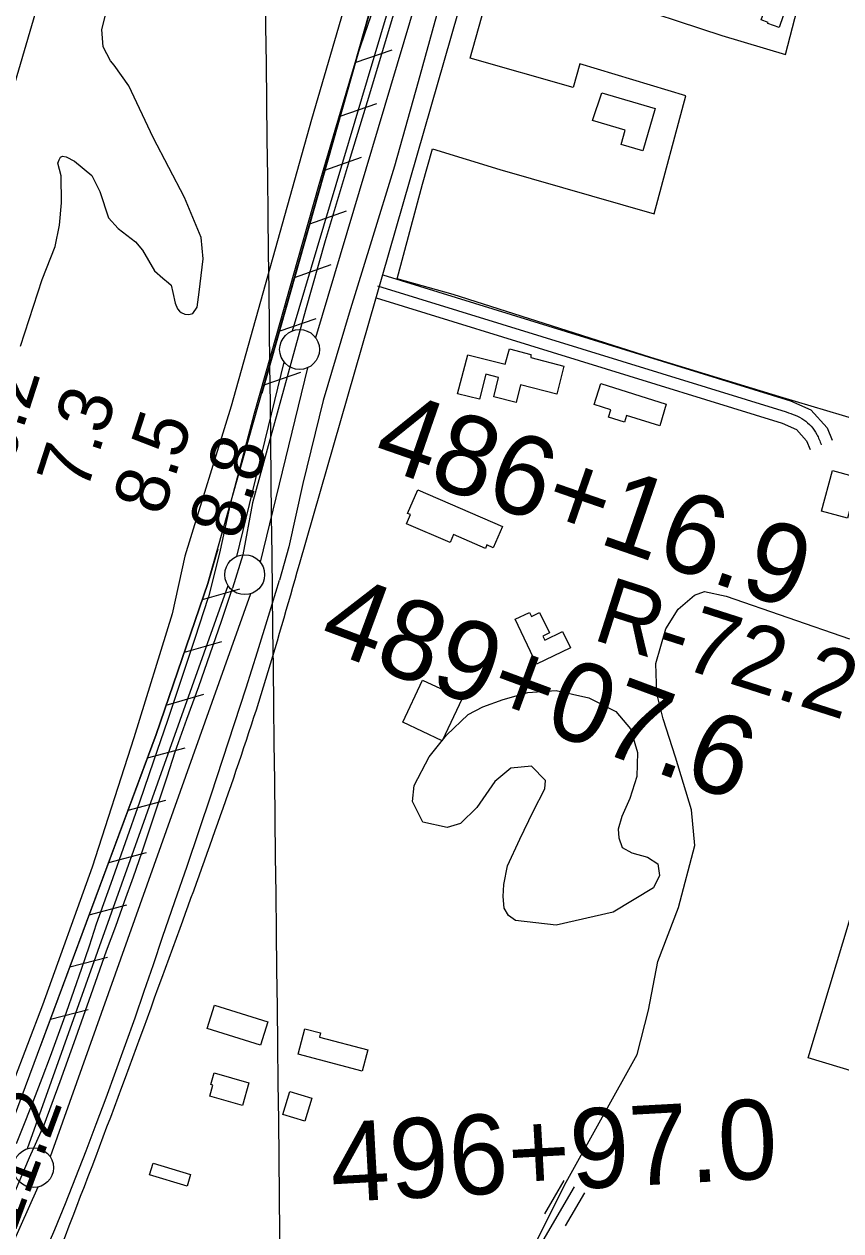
# Model space of a CAD drawing. Extents: x 3683613 to 3738215, y 469626 to 495384.
# Drawn here: x 3703381 to 3704406, y 476127 to 477641 of the extents above; entities that cross this region are included whole.
import ezdxf

# ---------------------------------------------------------------- set-up
doc = ezdxf.new("R2010")
doc.units = 0
for name, color, linetype in [('V-BLDG-OTLN', 7, 'Continuous'), ('V-DTCH-CNTR', 7, 'Continuous'), ('V-FLOD-BASE', 7, 'Continuous'), ('V-GRID-MAJR', 7, 'Continuous'), ('V-LEVE-TOET', 7, 'Continuous'), ('V-RIVR-RANG', 7, 'Continuous'), ('V-RIVR-RANG-IDEN', 7, 'Continuous'), ('V-ROAD-CNTR', 7, 'Continuous'), ('V-RRAP-FSHR', 7, 'Continuous'), ('V-SITE-VEGE', 7, 'Continuous'), ('V-SURV-IDEN', 7, 'Continuous'), ('V-SURV-LINE', 7, 'Continuous'), ('V-TOPO-DPTH', 7, 'Continuous'), ('V-TOPO-WATR', 7, 'Continuous'), ('V-TOPO-WATR-IDEN', 7, 'Continuous')]:
    doc.layers.add(name, color=color, linetype=linetype)

msp = doc.modelspace()

# ---------------------------------------------------------------- linework, layer by layer
at = {"layer": 'V-BLDG-OTLN'}
for points in [[(3704341.725, 477683.795), (3704339.578, 477677.71400000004), (3704346.384, 477675.31), (3704341.989, 477662.864), (3704337.975, 477664.282), (3704328.132, 477636.41000000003), (3704314.066, 477641.37700000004), (3704314.562, 477642.78), (3704305.805, 477645.87200000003), (3704312.772, 477665.602), (3704321.568, 477662.496), (3704330.4930000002, 477687.762)], [(3704105.762, 477554.374), (3704172.7260000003, 477534.617), (3704157.054, 477481.504), (3704129.9080000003, 477489.511), (3704135.264, 477507.657), (3704094.142, 477519.787)], [(3703924.889, 477176.995), (3703937.793, 477225.907), (3703984.484, 477214.30100000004), (3703989.958, 477233.503), (3704016.889, 477226.405), (3704016.654, 477222.329), (3704058.099, 477211.833), (3704049.301, 477176.694), (3704003.977, 477188.038), (3703998.494, 477166.097), (3703970.3140000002, 477173.147), (3703976.3880000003, 477197.446), (3703960.133, 477201.47000000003), (3703952.392, 477170.18700000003)], [(3704186.333, 477164.18200000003), (3704178.505, 477136.993), (3704136.775, 477149.912), (3704134.078, 477141.417), (3704114.327, 477147.69800000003), (3704117.235, 477156.885), (3704096.315, 477163.509), (3704104.7120000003, 477190.02400000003)], [(3704451.508, 477065.541), (3704443.705, 477036.35000000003), (3704419.884, 477042.718), (3704414.078, 477020.994), (3704381.419, 477029.723), (3704395.0300000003, 477080.63800000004)], [(3703860.737, 477014.107), (3703865.64, 477025.441), (3703862.1010000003, 477026.971), (3703874.967, 477056.716), (3703981.264, 477010.742), (3703969.7090000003, 476984.028), (3703961.73, 476987.479), (3703959.852, 476983.135), (3703919.861, 477000.433), (3703915.526, 476990.412)], [(3704066.41, 476858.398), (3704024.024, 476838.075), (3703997.058, 476894.317), (3704015.044, 476902.942), (3704017.543, 476897.729), (3704027.77, 476902.634), (3704040.034, 476877.059), (3704031.887, 476873.151), (3704034.322, 476868.074), (3704056.639, 476878.773)], [(3703930.474, 476794.723), (3703905.714, 476741.993), (3703856.115, 476765.283), (3703880.873, 476818.009)], [(3703610.646, 476381.298), (3703619.7490000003, 476410.365), (3703686.948, 476389.318), (3703677.845, 476360.25)], [(3703812.157, 476354.268), (3703805.038, 476327.476), (3703724.969, 476348.751), (3703733.454, 476380.679), (3703752.964, 476375.498), (3703751.597, 476370.359)], [(3703619.643, 476325.539), (3703663.091, 476313.028), (3703654.881, 476284.509), (3703614.0270000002, 476296.273), (3703618.002, 476310.082), (3703615.4080000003, 476310.83)], [(3703714.414, 476302.087), (3703742.179, 476293.64900000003), (3703733.467, 476264.98600000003), (3703705.7, 476273.423)], [(3703590.004, 476198.069), (3703585.615, 476183.371), (3703538.542, 476197.43), (3703542.933, 476212.129)]]:
    msp.add_lwpolyline(points, close=True, dxfattribs=at)
at = {"layer": 'V-DTCH-CNTR'}
for points in [[(3704118.744, 477671.767), (3704256.286, 477626.183), (3704336.22, 477602.287), (3704365.643, 477715.617)], [(3704597.571, 477095.136), (3704486.34, 477126.46400000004), (3704328.923, 477173.31200000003), (3704167.454, 477222.49700000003), (3703919.4930000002, 477301.425), (3703849.22, 477321.25800000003), (3703880.664, 477439.91500000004), (3703893.376, 477484.039), (3703977.779, 477458.24700000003), (3704171.378, 477402.647), (3704211.017, 477550.478), (3704078.307, 477590.889), (3704069.842, 477560.99700000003), (3703940.634, 477598.05700000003), (3703969.83, 477702.53)]]:
    msp.add_lwpolyline(points, dxfattribs=at)
at = {"layer": 'V-FLOD-BASE'}
for points in [[(3703844.157, 477651.621), (3703814.27, 477552.788), (3703790.086, 477473.41000000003), (3703758.917, 477368.919), (3703734.136, 477281.97500000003), (3703667.6750000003, 477040.393), (3703655.3310000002, 476974.976), (3703642.738, 476933.189)], [(3703370.194, 476177.8), (3703388.073, 476219.19), (3703406.18, 476260.482), (3703426.17, 476314.80700000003), (3703445.901, 476369.229), (3703465.369, 476423.744), (3703484.577, 476478.35000000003), (3703495.9760000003, 476509.322), (3703507.185, 476540.36600000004), (3703518.205, 476571.47500000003), (3703529.0330000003, 476602.652), (3703539.67, 476633.89400000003), (3703550.113, 476665.202), (3703560.3680000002, 476696.571), (3703570.427, 476728.004), (3703585.4080000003, 476768.857), (3703600.129, 476809.803), (3703614.592, 476850.841), (3703628.795, 476891.97000000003), (3703642.738, 476933.189)]]:
    msp.add_lwpolyline(points, dxfattribs=at)
at = {"layer": 'V-GRID-MAJR'}
msp.add_spline([(3703712.5700000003, 475224.829), (3703642.089, 481281.841), (3703571.5670000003, 487342.321), (3703501.045, 493402.81200000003), (3703501.005, 493406.26900000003)], degree=3, dxfattribs=at)
at = {"layer": 'V-LEVE-TOET'}
for points in [[(3704081.258, 478709.867), (3704070.838, 478650.867), (3704053.931, 478564.84), (3704041.09, 478494.5), (3704022.98, 478399.952), (3704010.366, 478335.085), (3703996.79, 478266.473), (3703974.703, 478178.004), (3703951.38, 478097.882), (3703933.81, 478041.16500000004), (3703915.095, 477983.608), (3703893.344, 477906.083), (3703874.94, 477845.042), (3703850.7490000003, 477762.108), (3703825.074, 477677.981), (3703798.679, 477599.884), (3703771.105, 477506.985), (3703750.997, 477439.04000000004), (3703724.04, 477344.642), (3703697.213, 477249.664), (3703669.512, 477152.107), (3703639.728, 477038.56), (3703627.069, 476980.907), (3703612.356, 476921.78500000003)], [(3703989.876, 477948.212), (3703976.92, 477903.701), (3703954.028, 477830.223), (3703953.694, 477829.516), (3703921.661, 477728.021), (3703898.488, 477651.512), (3703875.35, 477568.37), (3703845.859, 477462.511), (3703816.904, 477368.88), (3703788.816, 477278.18), (3703756.386, 477168.53), (3703730.927, 477064.506), (3703713.058, 476984.974), (3703701.682, 476943.381)], [(3703349.972, 475968.542), (3703384.934, 476048.862), (3703419.598, 476129.058), (3703432.8570000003, 476161.787), (3703445.974, 476194.77400000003), (3703458.881, 476227.843), (3703471.574, 476260.996), (3703484.057, 476294.229), (3703496.327, 476327.542), (3703508.381, 476360.93200000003), (3703520.225, 476394.39900000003), (3703531.8510000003, 476427.941), (3703543.265, 476461.555), (3703554.541, 476495.482), (3703570.1920000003, 476540.169), (3703585.572, 476584.70900000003), (3703600.762, 476629.314), (3703615.758, 476673.985), (3703630.561, 476718.722), (3703645.169, 476763.52), (3703659.5870000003, 476808.381), (3703673.808, 476853.304), (3703687.835, 476898.291), (3703701.682, 476943.381)], [(3703371.503, 476237.004), (3703382.488, 476264.211), (3703393.269, 476291.503), (3703403.847, 476318.875), (3703414.218, 476346.324), (3703424.386, 476373.849), (3703434.348, 476401.45), (3703444.103, 476429.12200000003), (3703453.648, 476456.871), (3703462.989, 476484.68700000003), (3703472.1210000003, 476512.572), (3703490.416, 476563.45900000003), (3703508.4960000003, 476614.42100000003), (3703526.3540000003, 476665.462), (3703543.994, 476716.57800000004), (3703561.414, 476767.767), (3703578.615, 476819.033), (3703595.595, 476870.37200000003), (3703612.356, 476921.78500000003)]]:
    msp.add_lwpolyline(points, dxfattribs=at)
at = {"layer": 'V-ROAD-CNTR'}
for points in [[(3703726.55050797, 476963.34804728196), (3703726.55050797, 476963.34804728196), (3704073.5738139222, 478169.58763479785), (3704082.870795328, 478208.9135561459), (3704324.341312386, 479507.44095908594), (3704404.9751511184, 479907.30515935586), (3704509.589941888, 480585.20680355)], [(3703830.914299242, 477326.11232175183), (3704342.433276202, 477168.38063721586), (3704368.190224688, 477156.92366013), (3704388.285184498, 477134.185705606), (3704394.8571713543, 477118.89473618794)], [(3703824.321312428, 477312.4483490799), (3704337.156286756, 477154.31066535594)], [(3703822.618315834, 477297.27637942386), (3704331.87929731, 477140.240693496), (3704350.0342610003, 477132.165709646), (3704362.621235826, 477117.92173813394), (3704367.295226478, 477107.04875987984)], [(3703935.9150892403, 475947.00507997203), (3703932.96509514, 475945.55108288), (3704071.4238182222, 476182.78360841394)], [(3704034.2878924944, 476148.9136761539), (3704058.4688441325, 476190.344593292)], [(3704060.1978406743, 476133.791706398), (3704084.378792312, 476175.2226235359)]]:
    msp.add_lwpolyline(points, dxfattribs=at)
for points in [[(3704337.156286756, 477154.31066535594), (3704359.112242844, 477144.5446848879), (3704375.4532101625, 477126.05372186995), (3704381.0761989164, 477112.971748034)], [(3702998.06196495, 475219.89653419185), (3703113.122734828, 475424.5861248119), (3703247.823465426, 475690.23859350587), (3703428.0141050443, 476108.95375607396), (3703576.712807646, 476506.8109603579), (3703681.497598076, 476809.49535498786), (3703726.55050797, 476963.34804728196)]]:
    msp.add_spline(points, degree=3, dxfattribs=at)
at = {"layer": 'V-RRAP-FSHR'}
for p, q in [((3703796.52, 477592.302), (3703842.633, 477608.36600000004)), ((3703777.468, 477524.945), (3703823.5810000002, 477541.009)), ((3703758.416, 477457.588), (3703804.529, 477473.651)), ((3703739.364, 477390.23), (3703785.477, 477406.294)), ((3703720.312, 477322.873), (3703766.4250000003, 477338.93700000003)), ((3703701.2600000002, 477255.515), (3703747.373, 477271.579)), ((3703682.208, 477188.158), (3703728.321, 477204.222)), ((3703604.901, 476919.072), (3703651.822, 476932.594)), ((3703582.201, 476852.855), (3703629.122, 476866.37700000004)), ((3703559.5, 476786.63800000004), (3703606.421, 476800.16000000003)), ((3703536.048, 476720.689), (3703583.302, 476733)), ((3703511.6520000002, 476655.07800000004), (3703558.9050000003, 476667.389)), ((3703487.255, 476589.467), (3703534.508, 476601.778)), ((3703462.858, 476523.856), (3703510.112, 476536.167)), ((3703438.461, 476458.245), (3703485.715, 476470.556)), ((3703414.065, 476392.634), (3703461.318, 476404.945))]:
    msp.add_line(p, q, dxfattribs=at)
for points in [[(3702858.024, 475214.887), (3703006.626, 475446.686), (3703077.99, 475579.17), (3703285.585, 476047.11), (3703546.844, 476749.722), (3703611.737, 476939.011), (3703915.1010000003, 478011.539), (3703976.764, 478214.324), (3704202.289, 479449.512), (3704357.755, 480250.503), (3704382.901, 480399.208)], [(3703892.432, 477931.393), (3703679.125, 477177.257)], [(3703623.949, 476982.18700000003), (3703611.737, 476939.011), (3703546.844, 476749.722), (3703400.94, 476357.337)]]:
    msp.add_lwpolyline(points, dxfattribs=at)
at = {"layer": 'V-SITE-VEGE'}
for p, q in [((3703846.711, 477881.376), (3703741.822, 477520.856)), ((3703478.744, 477633.689), (3703484.268, 477656.782)), ((3703480.1350000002, 477612.26), (3703478.744, 477633.689)), ((3703489.306, 477594.332), (3703480.1350000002, 477612.26)), ((3703494.262, 477589.005), (3703489.306, 477594.332)), ((3703512.68, 477563.12699999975), (3703494.262, 477589.005)), ((3703542.853, 477498.527), (3703512.68, 477563.12699999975)), ((3703741.822, 477520.856), (3703640.833, 477161.6349999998)), ((3703582.332, 477423.254), (3703542.853, 477498.527)), ((3703423.594, 477466.211), (3703425.009, 477470.47500000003)), ((3703427.5810000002, 477450.284), (3703423.594, 477466.211)), ((3703425.009, 477470.47500000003), (3703426.7460000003, 477473.838)), ((3703426.7460000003, 477473.838), (3703429.4450000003, 477474.80700000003)), ((3703429.4450000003, 477474.80700000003), (3703433.9960000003, 477474.00199999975)), ((3703433.9960000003, 477474.00199999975), (3703444.389, 477468.7979999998)), ((3703444.389, 477468.7979999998), (3703466.254, 477450.85499999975)), ((3703466.254, 477450.85499999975), (3703476.082, 477430.527)), ((3703428.044, 477416.4429999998), (3703427.5810000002, 477450.284)), ((3703476.082, 477430.527), (3703487.1040000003, 477397.52699999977)), ((3703603.419, 477372.956), (3703582.332, 477423.254)), ((3703425.6580000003, 477388.281), (3703428.044, 477416.4429999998)), ((3703487.1040000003, 477397.52699999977), (3703499.196, 477384.201)), ((3703420.217, 477361.561), (3703425.6580000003, 477388.281)), ((3703499.196, 477384.201), (3703521.0300000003, 477367.467)), ((3703403.6180000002, 477320.38300000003), (3703420.217, 477361.561)), ((3703521.0300000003, 477367.467), (3703529.727, 477357.086)), ((3703605.528, 477346.407), (3703603.419, 477372.956)), ((3703529.727, 477357.086), (3703544.821, 477331.131)), ((3703600.738, 477304.288), (3703605.528, 477346.407)), ((3703544.821, 477331.131), (3703555.305, 477321.9989999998)), ((3703376.7970000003, 477236.663), (3703403.6180000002, 477320.38300000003)), ((3703555.305, 477321.9989999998), (3703562.389, 477316.115)), ((3703562.389, 477316.115), (3703565.778, 477313.168)), ((3703565.778, 477313.168), (3703567.804, 477303.846)), ((3703567.804, 477303.846), (3703570.519, 477290.60999999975)), ((3703598.1410000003, 477285.49), (3703600.738, 477304.288)), ((3703570.519, 477290.60999999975), (3703573.704, 477283.427)), ((3703592.5700000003, 477277.81), (3703598.1410000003, 477285.49)), ((3703573.704, 477283.427), (3703575.881, 477280.757)), ((3703575.881, 477280.757), (3703578.038, 477278.99099999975)), ((3703578.038, 477278.99099999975), (3703582.617, 477276.97999999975)), ((3703582.617, 477276.97999999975), (3703587.7660000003, 477276.49100000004)), ((3703587.7660000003, 477276.49100000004), (3703592.5700000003, 477277.81)), ((3703640.833, 477161.6349999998), (3703582.932, 476973.44800000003)), ((3703582.932, 476973.44800000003), (3703566.819, 476901.152)), ((3704201.414, 476906.954), (3704222.197, 476924.556)), ((3704222.197, 476924.556), (3704234.5530000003, 476928.98600000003)), ((3704234.5530000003, 476928.98600000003), (3704261.666, 476923.37200000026)), ((3704261.666, 476923.37200000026), (3704416.497, 476869.78500000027)), ((3704186.066, 476882.40600000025), (3704201.414, 476906.954)), ((3703566.819, 476901.152), (3703518.848, 476745.541)), ((3704173.7290000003, 476838.722), (3704186.066, 476882.40600000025)), ((3704174.987, 476801.287), (3704173.7290000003, 476838.722)), ((3704182.663, 476769.369), (3704174.987, 476801.287)), ((3704198.16, 476721.454), (3704182.663, 476769.369)), ((3703518.848, 476745.541), (3703466.4420000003, 476583.601)), ((3704218.265, 476655.183), (3704198.16, 476721.454)), ((3704222.64, 476610.553), (3704218.265, 476655.183)), ((3704202.037, 476532.704), (3704222.64, 476610.553)), ((3703466.4420000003, 476583.601), (3703404.38, 476410.205)), ((3704175.949, 476465.257), (3704202.037, 476532.704)), ((3704164.251, 476404.05100000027), (3704175.949, 476465.257)), ((3703404.38, 476410.205), (3703336.312, 476233.282)), ((3704150.216, 476348.43700000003), (3704164.251, 476404.05100000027)), ((3704061.19, 476188.392), (3704150.216, 476348.43700000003)), ((3703972.415, 476012.0230000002), (3704061.19, 476188.392))]:
    msp.add_line(p, q, dxfattribs=at)
msp.add_lwpolyline([(3704176.162, 476587.472), (3704178.001, 476573.044), (3704170.651, 476557.389), (3704119.943, 476527.058), (3704048.396, 476510.668), (3703997.4620000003, 476516.74), (3703988.895, 476522.993), (3703983.47, 476532.004), (3703982.088, 476546.64900000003), (3703982.694, 476561.69800000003), (3703987.478, 476584.951), (3704002.8540000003, 476618.505), (3704019.541, 476653.071), (3704034.2090000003, 476681.762), (3704034.9590000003, 476692.235), (3704017.432, 476710.079), (3703991.865, 476707.689), (3703971.407, 476690.843), (3703948.844, 476658.294), (3703928.356, 476638.17), (3703911.935, 476633.077), (3703881.2090000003, 476639.903), (3703868.338, 476665.566), (3703870.486, 476685.854), (3703889.149, 476721.712), (3703911.012, 476749.028), (3703938.1010000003, 476774.987), (3703956.529, 476784.647), (3703982.1550000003, 476793.58900000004), (3704013.023, 476802.481), (3704048.416, 476804.783), (3704089.6040000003, 476795.89900000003), (3704123.5100000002, 476778.56200000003), (3704141.6580000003, 476756.782), (3704150.562, 476727.22500000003), (3704149.637, 476697.101), (3704140.875, 476669.668), (3704130.842, 476646.831), (3704126.117, 476631.15400000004), (3704127.328, 476620.006), (3704131.153, 476608.181), (3704143.538, 476601.51900000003), (3704163.139, 476596.104)], close=True, dxfattribs=at)
at = {"layer": 'V-SURV-LINE'}
for points in [[(3703717.96600561, 477255.97462205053), (3704001.4893040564, 478206.03379666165)], [(3704030.2309531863, 478197.4362398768), (3703746.707644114, 477247.3770296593)], [(3703648.001317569, 476973.15288492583), (3703707.3174123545, 477216.6555708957)], [(3703736.4688088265, 477209.57063394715), (3703677.1524389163, 476966.0668185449)], [(3703385.490453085, 476230.45227096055), (3703637.014053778, 476936.4149243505)], [(3703665.2756766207, 476926.3510930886), (3703413.7520157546, 476220.38827080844)], [(3703398.4517116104, 476182.250094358), (3703100.456233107, 475516.3752797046)]]:
    msp.add_lwpolyline(points, dxfattribs=at)
for centre in [(3703726.62156, 477232.5258199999), (3703657.8477, 476950.1973400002), (3703392.91829, 476206.60598000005)]:
    msp.add_circle(centre, 25, dxfattribs=at)
at = {"layer": 'V-TOPO-DPTH'}
msp.add_lwpolyline([(3702477.471652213, 475210.45746427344), (3702524.5690238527, 475336.25062927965), (3702542.027601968, 475382.8193541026), (3702559.5131734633, 475429.37792787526), (3702577.039235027, 475475.9212750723), (3702594.59228997, 475522.4544712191), (3702622.491964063, 475596.31928872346), (3702626.13710325, 475605.90408780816), (3702629.811142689, 475615.4777207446), (3702633.5285325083, 475625.03460445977), (3702637.2748225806, 475634.580322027), (3702687.7103545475, 475762.24095064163), (3702717.2815633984, 475835.35890141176), (3702747.6329375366, 475908.1441112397), (3702780.1688461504, 475965.25511634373), (3702824.1543837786, 476041.18522883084), (3702971.478832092, 476286.6580001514), (3702984.3622651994, 476315.67934708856), (3703010.424920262, 476382.73500439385), (3703034.984116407, 476431.50396475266), (3703126.5211297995, 476739.62926877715), (3703263.13, 477205.23), (3703539.2, 478145.27)], dxfattribs=at)
at = {"layer": 'V-TOPO-WATR'}
msp.add_lwpolyline([(3702477.471652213, 475210.45746427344), (3702524.5690238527, 475336.25062927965), (3702542.027601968, 475382.8193541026), (3702559.5131734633, 475429.37792787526), (3702577.039235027, 475475.9212750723), (3702594.59228997, 475522.4544712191), (3702622.491964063, 475596.31928872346), (3702626.13710325, 475605.90408780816), (3702629.811142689, 475615.4777207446), (3702633.5285325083, 475625.03460445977), (3702637.2748225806, 475634.580322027), (3702687.7103545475, 475762.24095064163), (3702717.2815633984, 475835.35890141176), (3702747.6329375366, 475908.1441112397), (3702780.1688461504, 475965.25511634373), (3702824.1543837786, 476041.18522883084), (3702971.478832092, 476286.6580001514), (3702984.3622651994, 476315.67934708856), (3703010.424920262, 476382.73500439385), (3703034.984116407, 476431.50396475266), (3703126.5211297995, 476739.62926877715), (3703263.13, 477205.23), (3703539.2, 478145.27)], dxfattribs=at)
at = {"layer": 'V-TOPO-WATR-IDEN'}
msp.add_lwpolyline([(3704474.8222424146, 475998.51054514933), (3704503.1150292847, 476302.6542523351), (3704364.5494822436, 476344.42604963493), (3704548.8483437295, 476955.78285522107), (3704687.41389077, 476914.01105792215), (3704834.7849406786, 477192.5800232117)], dxfattribs=at)

# ---------------------------------------------------------------- texts
at = {"layer": 'V-RIVR-RANG'}
for s, height, rotation, p in [('6.2', 67.00000000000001, 72.09832571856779, (3703363.977634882, 477083.1107857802)), ('7.3', 67.00000000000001, 72.09832571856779, (3703459.213634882, 477052.6157857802)), ('8.5', 67.00000000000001, 72.09832571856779, (3703554.450634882, 477022.1207857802)), ('8.8', 67.00000000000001, 72.09832571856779, (3703649.687634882, 476991.6257857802)), ('11.2', 66.99999999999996, 69.69832571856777, (3703369.324151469, 476123.29978596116))]:
    msp.add_text(s, height=height, rotation=rotation, dxfattribs=at).set_placement(p)
at = {"layer": 'V-RIVR-RANG-IDEN'}
msp.add_text('R-72.2', height=82.99999799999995, rotation=342.24481216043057, dxfattribs=at).set_placement((3704092.244552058, 476869.5073220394))
at = {"layer": 'V-SURV-IDEN'}
for s, height, rotation, p in [('486+16.9', 100, 340.89039928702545, (3703815.1216900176, 477089.04409086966)), ('489+07.6', 100, 339.7233333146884, (3703747.272704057, 476859.91200606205)), ('496+97.0', 100.00000000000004, 3.14240978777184, (3703767.662009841, 476163.01527414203))]:
    msp.add_text(s, height=height, rotation=rotation, dxfattribs=at).set_placement(p)

doc.saveas('drawing.dxf')
